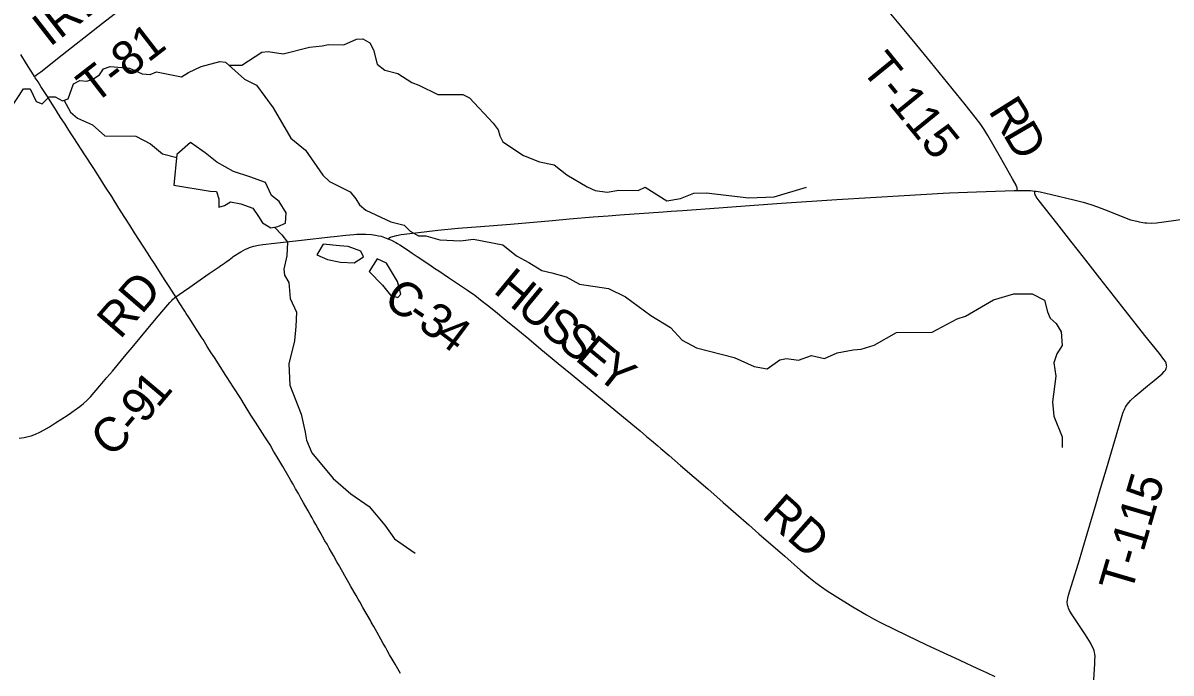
# Model space of a CAD drawing. Extents: x 1410790 to 1770854, y 448063 to 770588.
# Drawn here: x 1576526 to 1586619, y 587397 to 593114 of the extents above; entities that cross this region are included whole.
import ezdxf

# ---------------------------------------------------------------- set-up
doc = ezdxf.new("R2010")
doc.units = 0
for name, color, linetype in [('GM_X_County_Road', 7, 'Continuous'), ('GM_X_County_Road_Text', 7, 'Continuous'), ('GM_X_Minor_Lake', 7, 'Continuous'), ('GM_X_Minor_River', 7, 'Continuous'), ('GM_X_Township_Road', 7, 'Continuous'), ('GM_X_Township_Road_Text', 7, 'Continuous'), ('GM_X_US_Route', 7, 'Continuous')]:
    doc.layers.add(name, color=color, linetype=linetype)

msp = doc.modelspace()

# ---------------------------------------------------------------- linework, layer by layer
at = {"layer": 'GM_X_County_Road'}
for points in [[(1579734, 591217), (1579758, 591229), (1579778, 591237), (1579809, 591245), (1579851, 591253), (1580052, 591278), (1580172, 591293), (1580352, 591310), (1580548, 591325), (1580811, 591346), (1581182, 591378), (1581332, 591393), (1581538, 591410), (1581672, 591419), (1581773, 591426), (1582153, 591453), (1582225, 591459), (1582323, 591466), (1582643, 591488), (1582796, 591500), (1583195, 591530), (1583680, 591562), (1583978, 591580), (1584272, 591597), (1584616, 591617), (1584672, 591620), (1584908, 591630), (1585160, 591638), (1585239, 591640), (1585269, 591641)], [(1585269, 591641), (1585307, 591642), (1585363, 591641), (1585382, 591640), (1585402, 591638), (1585420, 591636)], [(1585420, 591636), (1585434, 591634), (1585452, 591631), (1585469, 591628), (1585568, 591605), (1585763, 591559), (1585845, 591538), (1585914, 591517), (1585973, 591497), (1586073, 591458), (1586180, 591415), (1586263, 591384), (1586318, 591370), (1586340, 591365), (1586370, 591359), (1586388, 591357), (1586406, 591356), (1586449, 591354), (1586492, 591357), (1586557, 591364), (1586746, 591391)], [(1577869, 590705), (1577898, 590725), (1577938, 590752), (1577994, 590792), (1578055, 590834), (1578163, 590910), (1578252, 590971), (1578265, 590980), (1578270, 590984), (1578297, 591003), (1578313, 591014), (1578326, 591023), (1578339, 591032), (1578354, 591044), (1578364, 591051), (1578375, 591059), (1578442, 591102), (1578481, 591124), (1578499, 591132), (1578518, 591141), (1578535, 591146), (1578555, 591151), (1578598, 591159), (1578635, 591165), (1578736, 591178), (1578976, 591205), (1579229, 591232), (1579261, 591236), (1579365, 591249), (1579434, 591255), (1579460, 591256), (1579501, 591258), (1579541, 591257), (1579590, 591253), (1579625, 591248), (1579651, 591243), (1579676, 591238), (1579734, 591217)], [(1579734, 591217), (1579765, 591204), (1579791, 591190), (1579805, 591183), (1579818, 591175), (1579839, 591162), (1579863, 591148), (1579882, 591135), (1579906, 591119), (1579948, 591091), (1579993, 591060), (1580102, 590987), (1580147, 590956), (1580181, 590934), (1580268, 590876), (1580434, 590764), (1580498, 590719), (1580563, 590669), (1580610, 590633), (1580679, 590577), (1580770, 590502), (1580877, 590415), (1580973, 590335), (1581078, 590247), (1581162, 590178), (1581232, 590119), (1581354, 590019), (1581538, 589866), (1581670, 589758), (1581805, 589648), (1581951, 589527), (1582009, 589478), (1582052, 589443), (1582107, 589396), (1582135, 589373), (1582208, 589310), (1582308, 589223), (1582546, 589016), (1582681, 588897), (1582793, 588800), (1582907, 588701), (1582996, 588623), (1583223, 588424), (1583361, 588303), (1583436, 588240), (1583493, 588195), (1583546, 588156), (1583597, 588120), (1583666, 588076), (1583823, 587980), (1583941, 587909), (1584002, 587875), (1584071, 587838), (1584298, 587727), (1584463, 587649), (1584622, 587575), (1584719, 587530), (1584811, 587487), (1584873, 587458), (1584944, 587426), (1584996, 587401), (1585071, 587366)], [(1576492, 589463), (1576537, 589470), (1576572, 589477), (1576597, 589484), (1576637, 589498), (1576675, 589516), (1576713, 589536), (1576760, 589564), (1576813, 589597), (1576923, 589668), (1576977, 589705), (1577025, 589740), (1577058, 589767), (1577087, 589793), (1577119, 589825), (1577153, 589865), (1577218, 589943), (1577263, 589995), (1577312, 590053), (1577419, 590181), (1577500, 590279), (1577611, 590413), (1577698, 590516), (1577765, 590593), (1577818, 590655), (1577834, 590673), (1577844, 590684), (1577851, 590690), (1577857, 590696), (1577869, 590705)]]:
    msp.add_lwpolyline(points, dxfattribs=at)
at = {"layer": 'GM_X_Minor_Lake'}
for points in [[(1577999, 592064), (1577880, 591957), (1577852, 591689), (1578172, 591635), (1578228, 591632), (1578249, 591567), (1578247, 591493), (1578299, 591508), (1578350, 591541), (1578442, 591524), (1578547, 591486), (1578598, 591412), (1578633, 591357), (1578704, 591314), (1578768, 591324), (1578833, 591353), (1578839, 591445), (1578779, 591543), (1578710, 591598), (1578658, 591712), (1578521, 591761), (1578376, 591809), (1578231, 591890), (1578129, 591973), (1578100, 591992)], [(1578100, 591992), (1577999, 592064)], [(1579166, 591168), (1579110, 591076), (1579203, 591033), (1579319, 591010), (1579439, 591004), (1579520, 591058), (1579495, 591107), (1579384, 591147), (1579308, 591153)], [(1579308, 591153), (1579166, 591168)], [(1579571, 590930), (1579687, 590807), (1579757, 590719), (1579821, 590700), (1579849, 590729), (1579818, 590842), (1579723, 591003), (1579640, 591041)], [(1579640, 591041), (1579571, 590930)]]:
    msp.add_lwpolyline(points, dxfattribs=at)
at = {"layer": 'GM_X_Minor_River'}
for points in [[(1578336, 592744), (1578450, 592744), (1578625, 592856), (1578681, 592863), (1578815, 592843), (1579046, 592902), (1579155, 592914), (1579211, 592926), (1579347, 592921), (1579459, 592971), (1579513, 592974), (1579574, 592938), (1579609, 592879), (1579640, 592752), (1579707, 592700), (1579823, 592669), (1579945, 592592), (1580007, 592567), (1580172, 592485), (1580394, 592484), (1580451, 592456), (1580661, 592233), (1580704, 592174), (1580717, 592123), (1580746, 592068), (1580925, 591950), (1581068, 591894), (1581195, 591866)], [(1576418, 592364), (1576532, 592536), (1576588, 592534), (1576642, 592423), (1576696, 592404), (1576757, 592464), (1576809, 592465), (1576873, 592428), (1576923, 592446), (1576970, 592580), (1577027, 592608), (1577089, 592601), (1577139, 592620), (1577198, 592659), (1577235, 592712), (1577292, 592731), (1577462, 592717), (1577575, 592666), (1577643, 592662), (1577699, 592683), (1577919, 592640), (1577980, 592678), (1578093, 592732), (1578256, 592774), (1578308, 592769), (1578475, 592621), (1578579, 592568), (1578727, 592368), (1578881, 592102), (1579009, 591996), (1579163, 591776), (1579220, 591721), (1579402, 591628), (1579453, 591569), (1579484, 591516), (1579539, 591467), (1579759, 591365), (1579878, 591336), (1579931, 591283), (1580003, 591241), (1580067, 591242), (1580190, 591207), (1580372, 591198), (1580487, 591212), (1580744, 591164), (1580866, 591065), (1580973, 591008), (1581087, 590937), (1581174, 590918)], [(1576887, 592433), (1576945, 592330), (1577006, 592276), (1577137, 592219), (1577247, 592122), (1577519, 592118), (1577646, 592050), (1577754, 591964), (1577878, 591932)], [(1581195, 591866), (1581306, 591780), (1581487, 591672), (1581555, 591641), (1581661, 591626), (1581765, 591644), (1581934, 591642), (1581996, 591671), (1582185, 591549), (1582307, 591571), (1582424, 591618), (1582532, 591620), (1582906, 591577), (1583131, 591586), (1583414, 591671)], [(1578737, 591319), (1578803, 591251), (1578851, 591186), (1578847, 591066), (1578818, 590948), (1578825, 590896), (1578862, 590833), (1578875, 590692), (1578930, 590570), (1578926, 590446), (1578913, 590318), (1578863, 590117), (1578871, 589928), (1578971, 589673), (1579008, 589515), (1579019, 589445), (1579066, 589334), (1579254, 589109), (1579407, 588973), (1579571, 588862), (1579708, 588699), (1579791, 588578), (1579973, 588452)], [(1581174, 590918), (1581300, 590881), (1581419, 590817), (1581675, 590780), (1581822, 590705), (1582047, 590542), (1582218, 590436), (1582320, 590324), (1582446, 590258), (1582779, 590172), (1582955, 590092), (1583067, 590072), (1583180, 590151), (1583238, 590162), (1583344, 590149), (1583458, 590189), (1583572, 590164), (1583685, 590214), (1583824, 590239), (1583896, 590246), (1584010, 590282), (1584206, 590392), (1584518, 590394), (1584740, 590513), (1584812, 590535), (1585057, 590680), (1585237, 590733), (1585398, 590733), (1585507, 590676), (1585534, 590573), (1585555, 590519), (1585609, 590470), (1585654, 590397), (1585663, 590277), (1585614, 590204), (1585589, 590126), (1585605, 590007), (1585577, 589781), (1585589, 589655), (1585661, 589475), (1585662, 589381)]]:
    msp.add_lwpolyline(points, dxfattribs=at)
at = {"layer": 'GM_X_Township_Road'}
for points in [[(1576628, 592644), (1576658, 592667), (1576682, 592684), (1576723, 592716), (1576830, 592802), (1577225, 593111), (1577840, 593590)], [(1585269, 591641), (1585267, 591655), (1585265, 591664), (1585263, 591671), (1585260, 591678), (1585258, 591683), (1585256, 591687), (1585224, 591742), (1585119, 591931), (1585008, 592125), (1584975, 592178), (1584946, 592221), (1584896, 592287), (1584808, 592396), (1584503, 592771), (1584384, 592918), (1584245, 593089), (1584023, 593357)], [(1585941, 587338), (1585950, 587482), (1585950, 587510), (1585951, 587544), (1585949, 587564), (1585947, 587581), (1585943, 587594), (1585937, 587610), (1585927, 587632), (1585910, 587664), (1585866, 587733), (1585784, 587856), (1585745, 587917), (1585727, 587948), (1585718, 587969), (1585714, 587980), (1585711, 587988), (1585710, 587995), (1585709, 588004), (1585707, 588014), (1585707, 588024), (1585708, 588037), (1585711, 588055), (1585718, 588082), (1585755, 588204), (1585804, 588364), (1585882, 588622), (1585961, 588889), (1585984, 588971), (1586008, 589050), (1586052, 589194), (1586140, 589493), (1586186, 589654), (1586199, 589691), (1586206, 589710), (1586212, 589725), (1586218, 589736), (1586227, 589751), (1586236, 589762), (1586263, 589793), (1586304, 589831), (1586412, 589922), (1586470, 589970), (1586540, 590029), (1586558, 590048), (1586569, 590062), (1586574, 590068), (1586577, 590076), (1586580, 590086), (1586581, 590093), (1586580, 590098), (1586580, 590104), (1586579, 590110), (1586577, 590116), (1586575, 590124), (1586569, 590137), (1586557, 590156), (1586517, 590208), (1586389, 590366), (1586186, 590624), (1586089, 590748), (1585994, 590869), (1585849, 591055), (1585739, 591195), (1585614, 591355), (1585459, 591550), (1585434, 591585), (1585429, 591593), (1585425, 591603), (1585423, 591611), (1585421, 591624), (1585420, 591636)]]:
    msp.add_lwpolyline(points, dxfattribs=at)
at = {"layer": 'GM_X_US_Route'}
msp.add_lwpolyline([(1579844, 587393), (1579797, 587475), (1579772, 587518), (1579749, 587558), (1579729, 587595), (1579713, 587624), (1579693, 587658), (1579673, 587695), (1579639, 587755), (1579610, 587806), (1579597, 587829), (1579588, 587846), (1579581, 587858), (1579515, 587974), (1579487, 588023), (1579472, 588048), (1579454, 588079), (1579409, 588159), (1579391, 588190), (1579356, 588253), (1579338, 588285), (1579299, 588353), (1579286, 588376), (1579255, 588430), (1579237, 588461), (1579218, 588496), (1579199, 588530), (1579181, 588561), (1579160, 588599), (1579139, 588636), (1579119, 588670), (1579100, 588704), (1579084, 588732), (1579068, 588761), (1579050, 588792), (1579033, 588824), (1579014, 588858), (1578993, 588895), (1578970, 588935), (1578948, 588975), (1578923, 589018), (1578900, 589058), (1578881, 589092), (1578866, 589118), (1578810, 589214), (1578793, 589242), (1578759, 589302), (1578730, 589350), (1578698, 589403), (1578652, 589475), (1578569, 589605), (1578530, 589666), (1578471, 589761), (1578440, 589811), (1578375, 589913), (1578322, 589996), (1578304, 590024), (1578281, 590060), (1578209, 590171), (1578182, 590212), (1578146, 590269), (1578109, 590330), (1578093, 590355), (1578070, 590391), (1578052, 590419), (1578022, 590466), (1577986, 590521), (1577962, 590559), (1577949, 590579), (1577900, 590656), (1577869, 590705), (1577863, 590714), (1577805, 590805), (1577777, 590850), (1577736, 590913), (1577681, 590998), (1577651, 591046), (1577626, 591084), (1577508, 591269), (1577465, 591335), (1577384, 591463), (1577328, 591552), (1577306, 591588), (1577253, 591671), (1577206, 591746), (1577149, 591834), (1577071, 591955), (1576974, 592104), (1576951, 592139), (1576930, 592172), (1576915, 592194), (1576896, 592224), (1576851, 592293), (1576850, 592296), (1576828, 592329), (1576827, 592332), (1576800, 592373), (1576735, 592475), (1576684, 592556), (1576659, 592595), (1576634, 592633), (1576628, 592644), (1576619, 592658), (1576558, 592755), (1576507, 592836)], dxfattribs=at)

# ---------------------------------------------------------------- texts
at = {"layer": 'GM_X_County_Road_Text'}
for s, rotation, p in [('H', 320.4561, (1580651, 590750)), ('RD', 49.1823, (1577380, 590325)), ('C', 325.7514, (1579681, 590645)), ('U', 320.4542, (1580854, 590582)), ('3', 325.4006, (1579986, 590437)), ('-', 325.6929, (1579884, 590507)), ('S', 320.4574, (1581058, 590414)), ('4', 323.2789, (1580136, 590334)), ('S', 320.4574, (1581214, 590285)), ('E', 320.5155, (1581370, 590156)), ('Y', 321.8393, (1581549, 590009)), ('1', 49.8121, (1577710, 589720)), ('9', 49.6787, (1577590, 589578)), ('C', 40.5022, (1577286, 589285)), ('-', 50.1646, (1577512, 589484)), ('RD', 318.4962, (1583013, 588772))]:
    msp.add_text(s, height=300, rotation=rotation, dxfattribs=at).set_placement(p)
at = {"layer": 'GM_X_Township_Road_Text'}
for s, rotation, p in [('IRELAND', 37.9023, (1576761, 592898)), ('T-81', 37.719, (1577151, 592393)), ('T-115', 309.1746, (1583887, 592705)), ('R', 302.1647, (1585007, 592342)), ('D', 300.2934, (1585137, 592135)), ('T-115', 73.5952, (1586269, 588091))]:
    msp.add_text(s, height=300, rotation=rotation, dxfattribs=at).set_placement(p)

doc.saveas('drawing.dxf')
